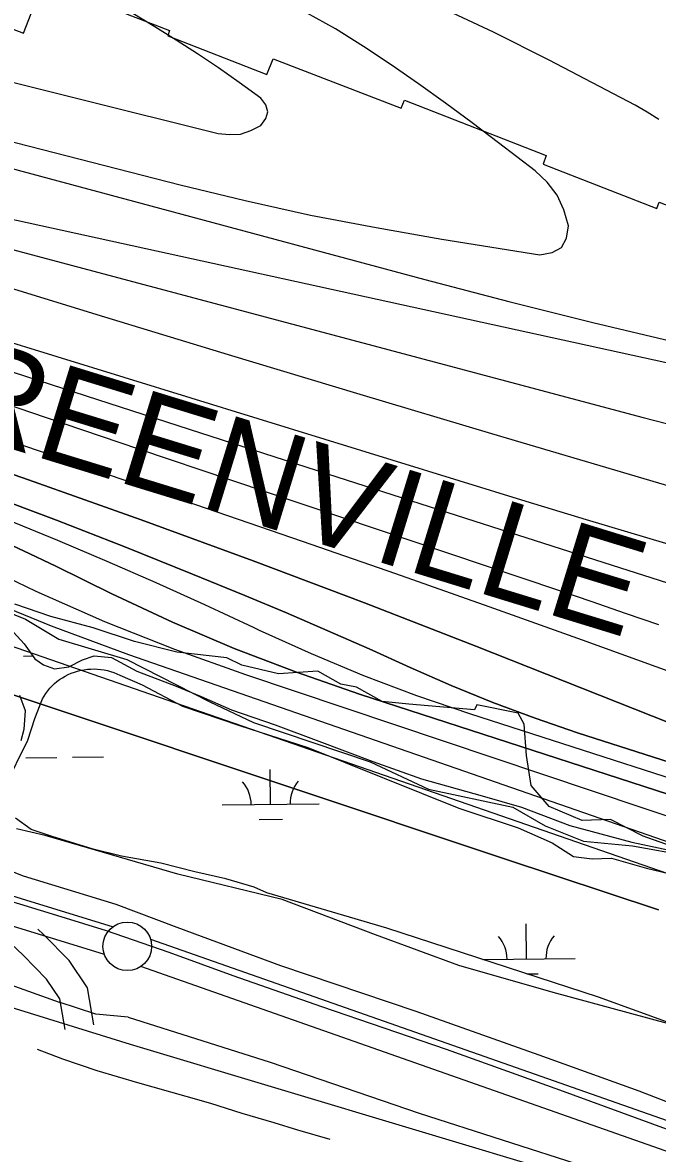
# Model space of a CAD drawing. Extents: x 3651524 to 3689615, y 505651 to 531377.
# Drawn here: x 3664278 to 3664931, y 512932 to 514096 of the extents above; entities that cross this region are included whole.
import ezdxf

# ---------------------------------------------------------------- set-up
doc = ezdxf.new("R2010")
doc.units = 0
for name, color, linetype in [('V-FLOD-BASE', 7, 'Continuous'), ('V-LEVE-TOET', 7, 'Continuous'), ('V-RIVR-EDGE', 7, 'Continuous'), ('V-ROAD-CNTR', 7, 'Continuous'), ('V-RRAP-RVMT', 7, 'Continuous'), ('V-RRAP-RVMT-IDEN', 7, 'Continuous'), ('V-SITE-VEGE', 7, 'Continuous'), ('V-SURV-LINE', 7, 'Continuous'), ('V-TOPO-DPTH', 7, 'Continuous'), ('V-TOPO-MAJR', 7, 'Continuous'), ('V-TOPO-MINR', 7, 'Continuous'), ('V-TOPO-SHOR', 7, 'Continuous'), ('V-TOPO-WATR', 7, 'Continuous'), ('V-WETL-SWMP', 7, 'Continuous')]:
    doc.layers.add(name, color=color, linetype=linetype)

msp = doc.modelspace()

# ---------------------------------------------------------------- linework, layer by layer
at = {"layer": 'V-FLOD-BASE'}
msp.add_lwpolyline([(3664247.185, 513197.665), (3664275.226, 513189.266), (3664317.818, 513176.108), (3664364.199, 513161.852), (3664428.877, 513139.666), (3664494.677, 513115.704), (3664585.897, 513083.758), (3664714.006, 513039.558), (3664830.656, 512998.02), (3664940.398, 512957.789), (3664996.155, 512938.456), (3665009.09, 512934.063)], dxfattribs=at)
at = {"layer": 'V-LEVE-TOET'}
for points in [[(3662547.922, 513768.828), (3662629.152, 513730.909), (3662761.316, 513657.605), (3662893.897, 513590.091), (3663056.371, 513511.138), (3663181.348, 513450.714), (3663309.399, 513400.102), (3663422.23, 513365.896), (3663591.243, 513316.812), (3663775.885, 513258.894), (3663976.585, 513195.263), (3664150.943, 513145.759), (3664242.833, 513114.125), (3664315.989, 513088.196)], [(3664226.115, 513237.644), (3664238.053, 513234.294), (3664279.101, 513218.01), (3664374.093, 513189.064), (3664436.998, 513165.311), (3664543.618, 513125.731), (3664682.784, 513078.734), (3664809.471, 513033.903), (3664912.072, 512996.978), (3664994.611, 512964.857)], [(3664386.871, 513072.496), (3664353.691, 513075.846), (3664315.989, 513088.196)], [(3664386.871, 513072.496), (3664533.157, 513026.422), (3664686.155, 512973.7), (3664856.979, 512918.834), (3665006.421, 512864.314), (3665127.78, 512816.344), (3665265.743, 512759.809), (3665352.875, 512716.488), (3665511.962, 512638.232), (3665685.632, 512545.793), (3665843.402, 512463.078), (3665924.19, 512424.269), (3665981.294, 512403.16)]]:
    msp.add_lwpolyline(points, dxfattribs=at)
at = {"layer": 'V-RIVR-EDGE'}
msp.add_lwpolyline([(3663391.419, 513870.496), (3663478.345, 513821.655), (3663537.7, 513790.291), (3663598.244, 513754.122), (3663655.783, 513716.759), (3663678.573, 513707.698), (3663739.18, 513697.343), (3663788.395, 513692.418), (3663859.188, 513674.233), (3663933.551, 513642.833), (3664058.861, 513578.888), (3664145.806, 513537.251), (3664281.343, 513482.286), (3664315.511, 513461.79), (3664385.697, 513440.605), (3664470.836, 513397.171), (3664515.808, 513376.048), (3664635.774, 513335.53), (3664695.736, 513307.166), (3664782.738, 513288.941), (3664815.709, 513269.649), (3664855.291, 513253.943), (3664905.707, 513249.016), (3665020.318, 513228.321)], dxfattribs=at)
at = {"layer": 'V-ROAD-CNTR'}
for points in [[(3664834.627, 512910.803), (3664389.456, 513044.493), (3663732.502, 513248.187), (3663284.792, 513384.686)], [(3664322.015, 513059.925), (3664316.704, 513091.505), (3664303.044, 513111.865), (3664278.885, 513136.309), (3664234.815, 513178.115), (3664231.033, 513183.021)], [(3664351.599, 513064.901), (3664345.216, 513102.853), (3664326.376, 513130.935), (3664299.883, 513157.741), (3664294.171, 513163.159)]]:
    msp.add_lwpolyline(points, dxfattribs=at)
at = {"layer": 'V-RRAP-RVMT'}
for points in [[(3664163.493, 514130.092), (3664279.35, 514085.276), (3664299.689, 514138.573), (3664429.623, 514088.186), (3664427.728, 514082.488), (3664529.637, 514042.751), (3664536.084, 514059.024), (3664667.871, 514008.118), (3664671.207, 514016.256), (3664816.949, 513959.334), (3664813.864, 513950.433), (3664930.737, 513904.879), (3664933.268, 513911.451), (3665064.256, 513860.311), (3665065.998, 513864.998), (3665197.777, 513813.471), (3665198.66, 513816.567), (3665329.859, 513765.036), (3665335.569, 513780.162), (3665481.171, 513722.981), (3665478.365, 513715.311), (3665609.408, 513663.482), (3665552.051, 513515.327), (3665787.533, 513447.498)], [(3664961.249, 513243.255), (3664916.573, 513258.923), (3664883.02, 513276.014), (3664853.814, 513274.985), (3664819.812, 513289.483), (3664801.301, 513311.067), (3664796.816, 513341.98), (3664794.411, 513374.159), (3664788.052, 513385.553), (3664745.513, 513394.179), (3664743.194, 513388.993), (3664675.701, 513394.899), (3664648.038, 513397.477), (3664621.853, 513412.417), (3664605.581, 513415.249), (3664582.003, 513428.851), (3664541.682, 513425.949), (3664503.977, 513434.893), (3664488.395, 513442.365), (3664437.076, 513448.238), (3664393.533, 513459.38), (3664350.838, 513473.232), (3664307.56, 513485.076), (3664270.502, 513497.607)]]:
    msp.add_lwpolyline(points, dxfattribs=at)
at = {"layer": 'V-SITE-VEGE'}
for points in [[(3664260.198, 513309.621), (3664283.895, 513357.575), (3664290.877, 513380.199), (3664298.755, 513400.171), (3664300.41, 513403.082), (3664302.237, 513405.889), (3664304.234, 513408.589), (3664306.388, 513411.173), (3664308.696, 513413.631), (3664311.15, 513415.951), (3664313.743, 513418.132), (3664316.46, 513420.162), (3664319.297, 513422.036), (3664322.244, 513423.744), (3664325.291, 513425.286), (3664328.427, 513426.652), (3664331.638, 513427.842), (3664334.919, 513428.843), (3664338.255, 513429.665), (3664341.636, 513430.293), (3664345.055, 513430.732), (3664348.487, 513430.977), (3664351.936, 513431.031), (3664355.381, 513430.887), (3664358.811, 513430.554), (3664362.217, 513430.025), (3664365.586, 513429.308), (3664368.908, 513428.403), (3664372.17, 513427.314), (3664375.361, 513426.044), (3664378.472, 513424.594)], [(3664378.472, 513424.594), (3664401.461, 513414.831), (3664442.763, 513392.874), (3664501.331, 513372.771), (3664571.875, 513350.067), (3664727.213, 513287.892), (3664787.998, 513267.357), (3664823.16, 513252.111), (3664844.865, 513238.06), (3664864.112, 513235.772), (3664883.951, 513236.143), (3664920.205, 513225.895), (3664988.946, 513209.384)], [(3664941.598, 513066.251), (3664824.055, 513098.038), (3664726.91, 513125.932), (3664641.265, 513157.426), (3664545.408, 513193.745), (3664438.083, 513219.821), (3664301.457, 513259.49), (3664272.185, 513266.443)]]:
    msp.add_lwpolyline(points, dxfattribs=at)
at = {"layer": 'V-SURV-LINE'}
for points in [[(3663253.515, 513510.151), (3664371.349, 513165.761)], [(3664362.503, 513137.095), (3663244.669, 513481.485)], [(3664409.842, 513153.072), (3665005.893, 512943.563)], [(3664995.951, 512915.258), (3664399.901, 513124.767)]]:
    msp.add_lwpolyline(points, dxfattribs=at)
msp.add_circle((3664386.028, 513145.543), 25, dxfattribs=at)
at = {"layer": 'V-TOPO-DPTH'}
for points in [[(3663056.546, 514087.907), (3663681.776, 513841.177), (3663718.04, 513827.03), (3663754.375, 513813.073), (3663790.819, 513799.401), (3663827.336, 513785.919), (3663890.243, 513762.973), (3663895.364, 513761.118), (3663900.49, 513759.279), (3663905.624, 513757.462), (3663910.763, 513755.66), (3664284.593, 513625.551), (3664400.185, 513584.495), (3664515.414, 513542.465), (3664630.099, 513498.975), (3664744.423, 513454.51), (3664944.386, 513375.27)], [(3664944.386, 513375.27), (3664744.423, 513454.51), (3664630.099, 513498.975), (3664515.414, 513542.465), (3664400.185, 513584.495), (3664284.593, 513625.551), (3663910.763, 513755.66), (3663905.624, 513757.462), (3663900.49, 513759.279), (3663895.364, 513761.118), (3663890.243, 513762.973), (3663827.336, 513785.919), (3663790.819, 513799.401), (3663754.375, 513813.073), (3663718.04, 513827.03), (3663681.776, 513841.177), (3663056.546, 514087.907)], [(3663273.31, 514036.731), (3663850.346, 513810.375), (3663879.742, 513798.992), (3663909.203, 513787.782), (3663938.761, 513776.83), (3663968.384, 513766.051), (3663998.095, 513755.517), (3664027.86, 513745.138), (3664057.704, 513734.99), (3664087.602, 513724.997), (3664134.09, 513709.66), (3664187.237, 513692.011), (3664240.337, 513674.224), (3664293.368, 513656.23), (3664346.351, 513638.099), (3664565.765, 513562.533), (3664661.933, 513529.111), (3664757.972, 513495.329), (3664853.82, 513461.007), (3664949.54, 513426.324)], [(3663273.31, 514036.731), (3663850.346, 513810.375), (3663879.742, 513798.992), (3663909.203, 513787.782), (3663938.761, 513776.83), (3663968.384, 513766.051), (3663998.095, 513755.517), (3664027.86, 513745.138), (3664057.704, 513734.99), (3664087.602, 513724.997), (3664134.09, 513709.66), (3664187.237, 513692.011), (3664240.337, 513674.224), (3664293.368, 513656.23), (3664346.351, 513638.099), (3664565.765, 513562.533), (3664661.933, 513529.111), (3664757.972, 513495.329), (3664853.82, 513461.007), (3664949.54, 513426.324)], [(3663023.668, 514012.226), (3663859.937, 513685.749), (3663868.053, 513682.596), (3663876.177, 513679.461), (3663884.311, 513676.354), (3663892.453, 513673.264), (3663899.7, 513670.528), (3663904.209, 513668.786), (3663908.697, 513666.996), (3663913.157, 513665.135), (3663917.598, 513663.227), (3663922.003, 513661.238), (3663926.378, 513659.189), (3663930.708, 513657.047), (3663935.01, 513654.844), (3664076.708, 513580.393), (3664152.595, 513542.669), (3664229.489, 513507.268), (3664307.894, 513475.352), (3664387.305, 513445.759), (3664986.642, 513237.611)], [(3663023.668, 514012.226), (3663859.937, 513685.749), (3663868.053, 513682.596), (3663876.177, 513679.461), (3663884.311, 513676.354), (3663892.453, 513673.264), (3663899.7, 513670.528), (3663904.209, 513668.786), (3663908.697, 513666.996), (3663913.157, 513665.135), (3663917.598, 513663.227), (3663922.003, 513661.238), (3663926.378, 513659.189), (3663930.708, 513657.047), (3663935.01, 513654.844), (3664076.708, 513580.393), (3664152.595, 513542.669), (3664229.489, 513507.268), (3664307.894, 513475.352), (3664387.305, 513445.759), (3664986.642, 513237.611)], [(3663377.159, 513932.872), (3663480.063, 513892.633), (3663583.235, 513853.085), (3663686.585, 513813.996), (3663861.096, 513748.659), (3663877.336, 513742.617), (3663893.592, 513736.619), (3663909.872, 513730.686), (3663926.169, 513724.798), (3664171.96, 513636.559), (3664242.703, 513610.63), (3664313.206, 513584.076), (3664383.349, 513556.587), (3664453.253, 513528.475), (3664506.968, 513506.456), (3664549.717, 513488.614), (3664592.31, 513470.413), (3664634.668, 513451.671), (3664676.87, 513432.569), (3664719.256, 513413.975), (3664762.046, 513396.414), (3664805.439, 513380.404), (3664849.235, 513365.427), (3665082.465, 513290.328)], [(3665082.465, 513290.328), (3664849.235, 513365.427), (3664805.439, 513380.404), (3664762.046, 513396.414), (3664719.256, 513413.975), (3664676.87, 513432.569), (3664634.668, 513451.671), (3664592.31, 513470.413), (3664549.717, 513488.614), (3664506.968, 513506.456), (3664453.253, 513528.475), (3664383.349, 513556.587), (3664313.206, 513584.076), (3664242.703, 513610.63), (3664171.96, 513636.559), (3663926.169, 513724.798), (3663909.872, 513730.686), (3663893.592, 513736.619), (3663877.336, 513742.617), (3663861.096, 513748.659), (3663686.585, 513813.996), (3663583.235, 513853.085), (3663480.063, 513892.633), (3663377.159, 513932.872)], [(3665044.545, 513268.754), (3664625.052, 513405.054), (3664560.076, 513427.707), (3664495.833, 513452.167), (3664432.689, 513479.339), (3664370.277, 513508.319), (3664312.531, 513536.642), (3664279.419, 513552.546), (3664246.139, 513568.083), (3664212.608, 513583.07), (3664178.909, 513597.69), (3664144.988, 513611.789), (3664110.937, 513625.562), (3664076.692, 513638.846), (3664042.318, 513651.804), (3663944.204, 513687.989), (3663914.813, 513698.89), (3663885.448, 513709.864), (3663856.124, 513720.947), (3663826.827, 513732.102), (3663437.515, 513881.159)], [(3665044.545, 513268.754), (3664625.052, 513405.054), (3664560.076, 513427.707), (3664495.833, 513452.167), (3664432.689, 513479.339), (3664370.277, 513508.319), (3664312.531, 513536.642), (3664279.419, 513552.546), (3664246.139, 513568.083), (3664212.608, 513583.07), (3664178.909, 513597.69), (3664144.988, 513611.789), (3664110.937, 513625.562), (3664076.692, 513638.846), (3664042.318, 513651.804), (3663944.204, 513687.989), (3663914.813, 513698.89), (3663885.448, 513709.864), (3663856.124, 513720.947), (3663826.827, 513732.102), (3663437.515, 513881.159)], [(3664932.276, 513182.957), (3664879.51, 513200.445), (3664826.762, 513217.985), (3664774.025, 513235.562), (3663865.772, 513538.789), (3663851.098, 513543.861), (3663836.499, 513549.137), (3663822.016, 513554.72), (3663807.608, 513560.508), (3663634.857, 513632.034), (3663607.744, 513644.009), (3663581.048, 513656.805), (3663554.979, 513670.834), (3663529.327, 513685.683), (3663503.867, 513700.937), (3663478.242, 513715.904), (3663452.372, 513730.441)]]:
    msp.add_lwpolyline(points, dxfattribs=at)
at = {"layer": 'V-TOPO-MAJR'}
for points in [[(3662936.854, 514354.926), (3663961.94, 513960.98), (3665180.012, 513694.091), (3665194.825, 513691.095), (3665209.689, 513688.419), (3665224.633, 513686.224), (3665239.628, 513684.349), (3665504.558, 513655.555), (3665522.521, 513655.947), (3665539.583, 513659.134), (3665555.292, 513666.513), (3665570.101, 513676.688), (3665582.267, 513687.621), (3665587.91, 513695.248), (3665591.356, 513703.342)], [(3663400.343, 514020.844), (3663529.639, 513969.782), (3663659.328, 513919.698), (3663875.973, 513837.442), (3663897.671, 513829.324), (3663919.42, 513821.346), (3663941.245, 513813.579), (3663963.121, 513805.952), (3664110.47, 513755.378), (3664206.086, 513722.653), (3664301.741, 513690.039), (3664397.452, 513657.591), (3664493.201, 513625.255), (3664829.509, 513512.002), (3664863.864, 513500.349), (3664898.186, 513488.597), (3664932.455, 513476.697)]]:
    msp.add_lwpolyline(points, dxfattribs=at)
at = {"layer": 'V-TOPO-MINR'}
for points in [[(3664458.236, 514064.087), (3664436.389, 514078.178), (3664414.329, 514091.947), (3664281.237, 514172.968)], [(3663578.724, 514160.815), (3663947.75, 514034.475), (3663964.367, 514028.972), (3663981.053, 514023.694), (3663997.842, 514018.753), (3664014.699, 514014.037), (3664692.199, 513831.835), (3664778.481, 513809.294), (3664864.966, 513787.583), (3664951.753, 513767.117)], [(3663170.75, 514149.296), (3663558.474, 513988.327), (3663619.422, 513963.479), (3663680.573, 513939.153), (3663742.03, 513915.609), (3663803.69, 513892.588), (3663909.655, 513853.794), (3663918.503, 513850.61), (3663927.374, 513847.492), (3663936.279, 513844.472), (3663945.206, 513841.517), (3664307.664, 513723.788), (3664449.71, 513677.757), (3664591.797, 513631.854), (3664733.947, 513586.144), (3664876.138, 513540.563), (3665097.328, 513469.823)], [(3663265.102, 514142.489), (3663917.295, 513877.922), (3663925.918, 513874.468), (3663934.561, 513871.066), (3663943.234, 513867.741), (3663951.927, 513864.467), (3663960.662, 513861.311), (3663969.433, 513858.261), (3663978.257, 513855.37), (3663987.118, 513852.585), (3664038.081, 513837.07), (3664072.444, 513826.59), (3664106.801, 513816.087), (3664141.147, 513805.55), (3664175.485, 513794.99), (3664795.985, 513603.826), (3664858.012, 513584.885), (3664920.101, 513566.151), (3664982.282, 513547.725)], [(3663375.213, 514132.803), (3663516.815, 514079.011), (3663658.908, 514026.489), (3663910.697, 513935.343), (3663930.303, 513928.4), (3663949.971, 513921.64), (3663969.731, 513915.156), (3663989.553, 513908.855), (3664219.735, 513837.448), (3664354.773, 513795.842), (3664489.917, 513754.585), (3664625.219, 513713.851), (3664760.627, 513673.465), (3665119.401, 513567.213), (3665150.614, 513558.1), (3665181.873, 513549.147), (3665213.2, 513540.436), (3665244.572, 513531.886), (3665478.629, 513469.062), (3665571.468, 513444.485), (3665664.417, 513420.335), (3665757.531, 513396.827)], [(3664932.867, 513996.547), (3664920.75, 514004.06), (3664908.314, 514011.091), (3664819.997, 514057.52), (3664762.666, 514086.295), (3664704.677, 514113.604)], [(3663508.313, 514107.065), (3663582.481, 514078.371), (3663656.899, 514050.355), (3663731.693, 514023.358), (3663806.737, 513997.039), (3663941.815, 513950.699), (3663949.533, 513948.141), (3663957.283, 513945.693), (3663965.084, 513943.408), (3663972.917, 513941.232), (3664916.492, 513689.752), (3664963.374, 513677.814), (3665010.415, 513666.576), (3665057.695, 513656.387), (3665105.133, 513646.898), (3665112.173, 513645.571), (3665156.301, 513637.918), (3665200.548, 513631.125), (3665244.974, 513625.623), (3665289.519, 513620.982), (3665976.659, 513559.489)], [(3663805.01, 514107.383), (3663865.769, 514086.374), (3663976.464, 514049.106), (3663982.075, 514047.286), (3663987.711, 514045.549), (3663993.384, 514043.938), (3663999.082, 514042.41), (3664440.458, 513929.256), (3664507.305, 513913.109), (3664574.413, 513898.211), (3664641.909, 513885.19), (3664709.664, 513873.42), (3664810.349, 513857.372), (3664823.007, 513859.494), (3664832.64, 513864.629), (3664837.733, 513874.283), (3664839.801, 513886.95), (3664835.082, 513903.444), (3664828.188, 513918.634), (3664818.033, 513931.868), (3664805.703, 513943.797), (3664767.99, 513972.621), (3664740.725, 513993.154), (3664713.27, 514013.424)], [(3664004.81, 514101.679), (3664030.869, 514094.219), (3664057.086, 514087.281), (3664479.626, 513982.269), (3664491.172, 513980.976), (3664502.368, 513981.578), (3664513.039, 513985.021), (3664523.36, 513990.358), (3664528.511, 513997.377), (3664530.742, 514004.413), (3664528.593, 514011.475), (3664523.525, 514018.553), (3664501.079, 514034.616), (3664479.764, 514049.513), (3664458.236, 514064.087)], [(3664713.27, 514013.424), (3664685.529, 514033.302), (3664657.597, 514052.917), (3664629.15, 514071.705), (3664600.208, 514089.656), (3664570.524, 514106.352)], [(3663056.546, 514087.907), (3663681.776, 513841.177), (3663718.04, 513827.03), (3663754.375, 513813.073), (3663790.819, 513799.401), (3663827.336, 513785.919), (3663890.243, 513762.973), (3663895.364, 513761.118), (3663900.49, 513759.279), (3663905.624, 513757.462), (3663910.763, 513755.66), (3664284.593, 513625.551), (3664400.185, 513584.495), (3664515.414, 513542.465), (3664630.099, 513498.975), (3664744.423, 513454.51), (3664944.386, 513375.27)], [(3663273.31, 514036.731), (3663850.346, 513810.375), (3663879.742, 513798.992), (3663909.203, 513787.782), (3663938.761, 513776.83), (3663968.384, 513766.051), (3663998.095, 513755.517), (3664027.86, 513745.138), (3664057.704, 513734.99), (3664087.602, 513724.997), (3664134.09, 513709.66), (3664187.237, 513692.011), (3664240.337, 513674.224), (3664293.368, 513656.23), (3664346.351, 513638.099), (3664565.765, 513562.533), (3664661.933, 513529.111), (3664757.972, 513495.329), (3664853.82, 513461.007), (3664949.54, 513426.324)], [(3663230.897, 513946.328), (3663816.625, 513719.798), (3663848.779, 513707.427), (3663880.962, 513695.133), (3663913.188, 513682.951), (3663945.442, 513670.845), (3663972.427, 513660.772), (3663991.155, 513653.62), (3664009.808, 513646.283), (3664028.349, 513638.666), (3664046.816, 513630.864), (3664065.147, 513622.753), (3664083.372, 513614.416), (3664101.438, 513605.74), (3664119.398, 513596.839), (3664222.056, 513544.761), (3664291.922, 513511.22), (3664362.661, 513479.76), (3664434.707, 513451.424), (3664507.626, 513425.17), (3665017.572, 513254.073)], [(3663342.076, 513932.594), (3663478.707, 513879.691), (3663615.562, 513827.361), (3663844.542, 513740.631), (3663867.091, 513732.14), (3663889.662, 513723.708), (3663912.265, 513715.363), (3663934.89, 513707.077), (3664108.972, 513643.705), (3664160.611, 513624.504), (3664212.065, 513604.831), (3664263.244, 513584.452), (3664314.239, 513563.602), (3664364.933, 513542.033), (3664415.41, 513519.978), (3664465.563, 513497.194), (3664515.499, 513473.923), (3664521.733, 513470.963), (3664575.05, 513446.926), (3664628.935, 513424.321), (3664683.673, 513403.865), (3664738.978, 513384.841), (3665064.491, 513280.028)], [(3663377.159, 513932.872), (3663480.063, 513892.633), (3663583.235, 513853.085), (3663686.585, 513813.996), (3663861.096, 513748.659), (3663877.336, 513742.617), (3663893.592, 513736.619), (3663909.872, 513730.686), (3663926.169, 513724.798), (3664171.96, 513636.559), (3664242.703, 513610.63), (3664313.206, 513584.076), (3664383.349, 513556.587), (3664453.253, 513528.475), (3664506.968, 513506.456), (3664549.717, 513488.614), (3664592.31, 513470.413), (3664634.668, 513451.671), (3664676.87, 513432.569), (3664719.256, 513413.975), (3664762.046, 513396.414), (3664805.439, 513380.404), (3664849.235, 513365.427), (3665082.465, 513290.328)], [(3663437.515, 513881.159), (3663826.827, 513732.102), (3663856.124, 513720.947), (3663885.448, 513709.864), (3663914.813, 513698.89), (3663944.204, 513687.989), (3664042.318, 513651.804), (3664076.692, 513638.846), (3664110.937, 513625.562), (3664144.988, 513611.789), (3664178.909, 513597.69), (3664212.608, 513583.07), (3664246.139, 513568.083), (3664279.419, 513552.546), (3664312.531, 513536.642), (3664370.277, 513508.319), (3664432.689, 513479.339), (3664495.833, 513452.167), (3664560.076, 513427.707), (3664625.052, 513405.054), (3665044.545, 513268.754)], [(3663430.275, 513822.662), (3663502.591, 513790.363), (3663574.311, 513756.833), (3663645.138, 513721.456), (3663715.371, 513684.848), (3663795.816, 513641.581), (3663825.568, 513626.075), (3663855.575, 513611.093), (3663885.961, 513596.897), (3663916.6, 513583.226), (3663927.752, 513578.423), (3663964.314, 513563.147), (3664001.084, 513548.408), (3664038.167, 513534.474), (3664075.458, 513521.077), (3664967.585, 513211.505)], [(3663452.372, 513730.441), (3663478.242, 513715.904), (3663503.867, 513700.937), (3663529.327, 513685.683), (3663554.979, 513670.834), (3663581.048, 513656.805), (3663607.744, 513644.009), (3663634.857, 513632.034), (3663807.608, 513560.508), (3663822.016, 513554.72), (3663836.499, 513549.137), (3663851.098, 513543.861), (3663865.772, 513538.789), (3664774.025, 513235.562), (3664826.762, 513217.985), (3664879.51, 513200.445), (3664932.276, 513182.957)]]:
    msp.add_lwpolyline(points, dxfattribs=at)
at = {"layer": 'V-TOPO-SHOR'}
msp.add_lwpolyline([(3664293.433, 513039.787), (3664319.258, 513029.93), (3664354.795, 513017.621), (3664396.431, 513005.344), (3664446.113, 512991.442), (3664471.648, 512984.077), (3664503.85, 512973.972), (3664536.604, 512964.146), (3664561.031, 512956.777), (3664594.339, 512946.955)], dxfattribs=at)
at = {"layer": 'V-TOPO-WATR'}
msp.add_lwpolyline([(3663023.668, 514012.226), (3663859.937, 513685.749), (3663868.053, 513682.596), (3663876.177, 513679.461), (3663884.311, 513676.354), (3663892.453, 513673.264), (3663899.7, 513670.528), (3663904.209, 513668.786), (3663908.697, 513666.996), (3663913.157, 513665.135), (3663917.598, 513663.227), (3663922.003, 513661.238), (3663926.378, 513659.189), (3663930.708, 513657.047), (3663935.01, 513654.844), (3664076.708, 513580.393), (3664152.595, 513542.669), (3664229.489, 513507.268), (3664307.894, 513475.352), (3664387.305, 513445.759), (3664986.642, 513237.611)], dxfattribs=at)
at = {"layer": 'V-WETL-SWMP'}
for p, q in [((3664279.351, 513444.316), (3664288.775, 513444.417)), ((3664281.633, 513339.694), (3664313.631, 513340.039)), ((3664329.63, 513340.211), (3664361.628, 513340.555)), ((3664533.48, 513291.66), (3664533.093, 513327.658)), ((3664483.483, 513291.122), (3664583.478, 513292.198)), ((3664521.647, 513276.101), (3664545.646, 513276.359)), ((3664796.643, 513132.621), (3664796.256, 513168.619)), ((3664751.334, 513132.134), (3664846.641, 513133.16)), ((3664797.068, 513117.194), (3664808.809, 513117.321))]:
    msp.add_line(p, q, dxfattribs=at)
for points in [[(3664265.113, 513472.947), (3664279.968, 513457.005), (3664290.963, 513441.291), (3664300.024, 513435.175), (3664311.128, 513431.122), (3664325.898, 513433.244), (3664339.824, 513440.289), (3664352.121, 513444.452), (3664369.782, 513442.893), (3664395.714, 513428.645), (3664436.186, 513413.234), (3664462.1, 513402.681), (3664493.368, 513388.869), (3664538.191, 513373.478), (3664583.02, 513356.856), (3664638.544, 513335.767), (3664688.716, 513317.939), (3664751.202, 513300.578), (3664791.492, 513288.861), (3664841.259, 513269.799), (3664904.975, 513252.854), (3664948.538, 513243.616)], [(3664276.912, 513357.355), (3664279.815, 513368.968), (3664281.267, 513387.837), (3664275.461, 513403.804)], [(3665014.285, 513040.924), (3664870.585, 513093.179), (3664652.856, 513164.303), (3664529.477, 513200.591), (3664516.413, 513206.397), (3664487.383, 513215.106), (3664455.45, 513222.364), (3664420.613, 513231.073), (3664379.97, 513238.331), (3664350.94, 513245.588), (3664308.846, 513258.652), (3664287.073, 513265.91), (3664271.106, 513277.522)]]:
    msp.add_lwpolyline(points, dxfattribs=at)
for centre, start, end in [((3664478.236, 513291.54), 359.844864, 41.388523), ((3664588.715, 513292.73), 139.844861, 181.38852), ((3664741.399, 513132.502), 359.844864, 41.388523), ((3664851.878, 513133.691), 139.844861, 181.38852)]:
    msp.add_arc(centre, 35.246, start, end, dxfattribs=at)

# ---------------------------------------------------------------- texts
at = {"layer": 'V-RRAP-RVMT-IDEN'}
msp.add_text('GREENVILLE', height=99.9998, rotation=342.905892, dxfattribs=at).set_placement((3664095.725, 513710.042))

doc.saveas('drawing.dxf')
